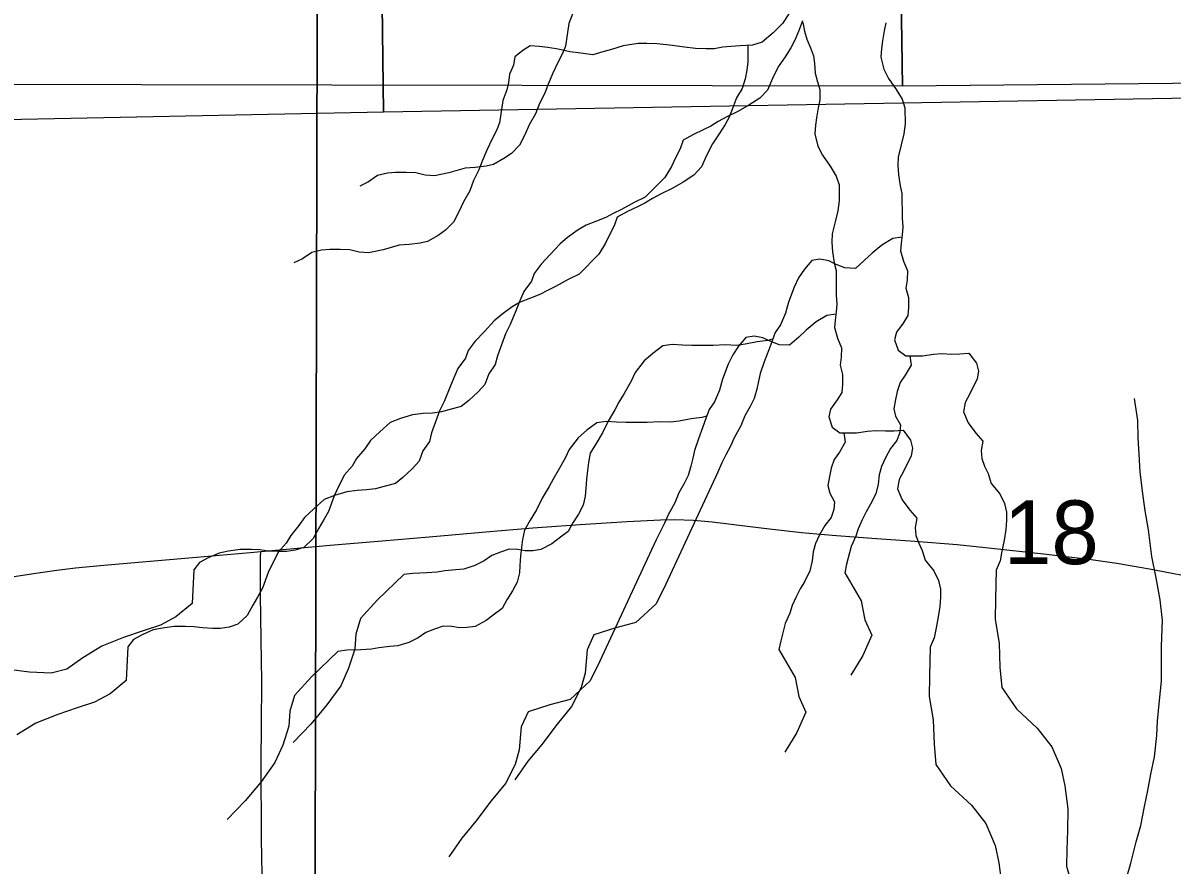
# Model space of a CAD drawing. Extents: x -21.1 to 50.3, y -4.9 to 22.1.
# Drawn here: x 5.252 to 6.007, y 14.386 to 14.939 of the extents above; entities that cross this region are included whole.
import ezdxf

# ---------------------------------------------------------------- set-up
doc = ezdxf.new("R2010")
doc.units = 0
for name, color, linetype in [('GM_X_Minor_River', 7, 'Continuous'), ('GM_X_Section', 7, 'Continuous'), ('GM_X_Section_Text', 7, 'Continuous'), ('GM_X_Township_Road', 7, 'Continuous')]:
    doc.layers.add(name, color=color, linetype=linetype)

msp = doc.modelspace()

# ---------------------------------------------------------------- linework, layer by layer
at = {"layer": 'GM_X_Minor_River'}
for points in [[(5.75504, 14.94471), (5.75088, 14.93822), (5.74483, 14.93211), (5.73763, 14.92599), (5.73117, 14.92406), (5.72318, 14.92363), (5.71709, 14.92322), (5.71177, 14.92281), (5.70606, 14.92164), (5.70073, 14.92161), (5.69388, 14.92195), (5.68665, 14.92267), (5.67865, 14.92377), (5.66874, 14.92485), (5.66189, 14.9252), (5.65618, 14.92516), (5.64629, 14.92359), (5.63869, 14.92127), (5.63299, 14.91972), (5.62653, 14.91778), (5.61853, 14.91888), (5.6113, 14.9196), (5.60367, 14.92145), (5.59681, 14.92256), (5.5911, 14.92328), (5.58539, 14.92363), (5.58046, 14.92056), (5.57515, 14.91636), (5.57442, 14.91104), (5.57179, 14.90494), (5.57106, 14.89962), (5.56995, 14.89468), (5.56732, 14.88782), (5.56512, 14.873), (5.56324, 14.86805), (5.56061, 14.86309), (5.55685, 14.8551), (5.55384, 14.84786), (5.55159, 14.84215), (5.5482, 14.83529), (5.54558, 14.82844), (5.54143, 14.8212), (5.53842, 14.81473), (5.53504, 14.80787), (5.52974, 14.80252), (5.52481, 14.79907), (5.51798, 14.79524), (5.51304, 14.79407), (5.50581, 14.79327), (5.49934, 14.79286), (5.4887, 14.78976), (5.47919, 14.78781), (5.4731, 14.78815), (5.467, 14.78964), (5.46053, 14.78998), (5.45368, 14.78994), (5.44835, 14.78954), (5.44189, 14.78798), (5.43583, 14.78377), (5.43013, 14.78107)], [(5.61324, 14.94519), (5.61061, 14.93834), (5.60841, 14.92351), (5.60653, 14.91856), (5.6039, 14.91361), (5.60014, 14.90561), (5.59713, 14.89838), (5.59488, 14.89267), (5.59149, 14.88581), (5.58887, 14.87896), (5.58472, 14.87172), (5.58171, 14.86524), (5.57833, 14.85839), (5.57302, 14.85304), (5.5681, 14.84959), (5.56127, 14.84575), (5.55633, 14.84459), (5.5491, 14.84379), (5.54263, 14.84337), (5.53199, 14.84027), (5.52248, 14.83832), (5.51639, 14.83867), (5.51029, 14.84015), (5.50382, 14.8405), (5.49697, 14.84046), (5.49164, 14.84005), (5.48518, 14.83849), (5.47911, 14.83428), (5.47342, 14.83159)], [(5.764, 14.93995), (5.76137, 14.93309), (5.75912, 14.92739), (5.75648, 14.92243), (5.75271, 14.91633), (5.74818, 14.90985), (5.74442, 14.90223), (5.74103, 14.89462), (5.73611, 14.88927), (5.72891, 14.88467), (5.7217, 14.88045), (5.71449, 14.87699), (5.70879, 14.87392), (5.70386, 14.87086), (5.69893, 14.86855), (5.69247, 14.86548), (5.68565, 14.86164), (5.68377, 14.85593), (5.68114, 14.85098), (5.67813, 14.84451), (5.6736, 14.83726), (5.66073, 14.82427), (5.65352, 14.82081), (5.64517, 14.81621), (5.63986, 14.81352), (5.63493, 14.81084), (5.62885, 14.80852), (5.62201, 14.80583), (5.6167, 14.80276), (5.60988, 14.79778), (5.60495, 14.79357), (5.59852, 14.7867), (5.59247, 14.78021), (5.58793, 14.77411), (5.58606, 14.76916), (5.58115, 14.76229), (5.57852, 14.7562), (5.57589, 14.74973), (5.57213, 14.74059), (5.56912, 14.7345), (5.56388, 14.72003), (5.56239, 14.71432), (5.55823, 14.70822), (5.55561, 14.70137), (5.55107, 14.69641), (5.54501, 14.69068), (5.54008, 14.68685), (5.53438, 14.6853), (5.52716, 14.68336), (5.52107, 14.68257), (5.51499, 14.68215), (5.50814, 14.68135), (5.50016, 14.67903), (5.49332, 14.67633), (5.48651, 14.67022), (5.48045, 14.66449), (5.47667, 14.65915), (5.47138, 14.65266), (5.46836, 14.6477), (5.46345, 14.64198), (5.45968, 14.63474), (5.45667, 14.62827), (5.45292, 14.61799), (5.44953, 14.61227), (5.44651, 14.60694), (5.44275, 14.60008), (5.43669, 14.59435), (5.43099, 14.59241), (5.42529, 14.59162), (5.42034, 14.5916), (5.41348, 14.59194), (5.40777, 14.59266), (5.40244, 14.59302), (5.39483, 14.59297), (5.38722, 14.59179), (5.38114, 14.59062), (5.37392, 14.58754), (5.36823, 14.58447), (5.36445, 14.57951), (5.36332, 14.55749)], [(5.7642, 14.93906), (5.76538, 14.93337), (5.76693, 14.92806), (5.76924, 14.92237), (5.77118, 14.91706), (5.77197, 14.91213), (5.77238, 14.90567), (5.77394, 14.89998), (5.77549, 14.89505), (5.77553, 14.88822), (5.77442, 14.88289), (5.77331, 14.87643), (5.77258, 14.87149), (5.77223, 14.86579), (5.77417, 14.85782), (5.77725, 14.85176), (5.78224, 14.84457), (5.78608, 14.83813), (5.78802, 14.83244), (5.78808, 14.82181), (5.78735, 14.81535), (5.78549, 14.80812), (5.78363, 14.80013), (5.78328, 14.79481), (5.7837, 14.78836), (5.78488, 14.78114), (5.78605, 14.77621), (5.78614, 14.75988)], [(5.81882, 14.93873), (5.8177, 14.93341), (5.8166, 14.92694), (5.81586, 14.922), (5.81551, 14.9163), (5.81746, 14.90834), (5.82054, 14.90227), (5.82553, 14.89508), (5.82937, 14.88865), (5.83131, 14.88296), (5.83137, 14.87232), (5.83064, 14.86586), (5.82878, 14.85863), (5.82692, 14.85065), (5.82657, 14.84533), (5.82699, 14.83887), (5.82817, 14.83166), (5.82934, 14.82673), (5.82943, 14.81039)], [(5.72815, 14.9239), (5.72819, 14.91303), (5.72746, 14.9077), (5.72635, 14.902), (5.72448, 14.89553), (5.72071, 14.88943), (5.71808, 14.88258), (5.71583, 14.87687), (5.71319, 14.87192), (5.70942, 14.86582), (5.70489, 14.85933), (5.70113, 14.85172), (5.69774, 14.8441), (5.69283, 14.83875), (5.68562, 14.83416), (5.67841, 14.82994), (5.6712, 14.82648), (5.66551, 14.82341), (5.66057, 14.82034), (5.65564, 14.81804), (5.64919, 14.81496), (5.64236, 14.81112), (5.64048, 14.80542), (5.63785, 14.80046), (5.63484, 14.79399), (5.63031, 14.78675), (5.61744, 14.77376), (5.61023, 14.7703), (5.60188, 14.76569), (5.59657, 14.763), (5.59164, 14.76032), (5.58556, 14.758), (5.57872, 14.75531), (5.57341, 14.75224), (5.56659, 14.74726), (5.56166, 14.74306), (5.55523, 14.73618), (5.54918, 14.72969), (5.54464, 14.72359), (5.54277, 14.71864), (5.53786, 14.71178), (5.53523, 14.70568), (5.5326, 14.69921), (5.52885, 14.69007), (5.52584, 14.68398), (5.52059, 14.66951), (5.5191, 14.66381), (5.51494, 14.65771), (5.51232, 14.65086), (5.50778, 14.64589), (5.50172, 14.64016), (5.49679, 14.63633), (5.49109, 14.63478), (5.48387, 14.63284), (5.47778, 14.63205), (5.4717, 14.63164), (5.46485, 14.63084), (5.45687, 14.62851), (5.45003, 14.62582), (5.44322, 14.6197), (5.43716, 14.61397), (5.43338, 14.60863), (5.42809, 14.60214), (5.42507, 14.59719), (5.42016, 14.59146), (5.41639, 14.58422), (5.41338, 14.57775), (5.40963, 14.56747), (5.40624, 14.56175), (5.40322, 14.55642), (5.39946, 14.54956), (5.3934, 14.54383), (5.3877, 14.5419), (5.382, 14.54111), (5.37705, 14.54108), (5.37019, 14.54142), (5.36448, 14.54215), (5.35915, 14.5425), (5.35154, 14.54246), (5.34393, 14.54128), (5.33785, 14.5401), (5.33063, 14.53702), (5.32494, 14.53395), (5.32116, 14.52899), (5.32003, 14.50697)], [(5.82943, 14.81039), (5.82984, 14.8047), (5.82949, 14.79938), (5.82876, 14.79406), (5.82841, 14.78912), (5.83035, 14.78229), (5.83305, 14.77584), (5.8327, 14.76977), (5.83197, 14.76444), (5.83353, 14.75837), (5.83357, 14.75192), (5.83322, 14.74659), (5.8302, 14.74164), (5.82566, 14.73554), (5.82455, 14.73059), (5.82687, 14.72377), (5.83184, 14.72), (5.84288, 14.72006), (5.85011, 14.72124), (5.85543, 14.72165), (5.8619, 14.7213), (5.86723, 14.72133), (5.87332, 14.72175), (5.8783, 14.71531), (5.87948, 14.71), (5.87874, 14.70506), (5.87385, 14.69516), (5.87084, 14.68944), (5.86973, 14.68336), (5.87282, 14.67616), (5.8778, 14.66935), (5.8824, 14.66405), (5.88129, 14.65797), (5.8817, 14.65266), (5.88363, 14.64773), (5.88594, 14.6428), (5.88788, 14.63636), (5.89363, 14.62955), (5.89671, 14.62311), (5.89789, 14.61742), (5.89792, 14.6121), (5.89757, 14.60602), (5.89647, 14.59917), (5.89498, 14.59195), (5.89388, 14.58548), (5.89125, 14.57939), (5.89075, 14.56045)], [(5.82929, 14.79794), (5.82342, 14.79706), (5.81621, 14.79285), (5.80977, 14.78749), (5.80484, 14.78291), (5.79879, 14.77755), (5.79193, 14.7779), (5.78621, 14.78014), (5.78125, 14.7824), (5.77553, 14.7835), (5.77021, 14.78272), (5.76529, 14.77699), (5.76152, 14.77127), (5.75851, 14.76518), (5.75476, 14.75528), (5.75289, 14.74805), (5.74951, 14.74043), (5.74611, 14.73548), (5.74386, 14.72939), (5.74199, 14.72406), (5.73899, 14.71606), (5.73637, 14.70845), (5.73525, 14.70351), (5.73414, 14.69818), (5.73227, 14.69209), (5.72964, 14.68676), (5.72625, 14.68066), (5.72362, 14.67419), (5.71909, 14.66619), (5.71684, 14.66086), (5.71383, 14.65514), (5.71119, 14.64981), (5.70819, 14.64334), (5.67425, 14.57023)], [(5.78614, 14.75988), (5.78656, 14.75418), (5.7862, 14.74886), (5.78547, 14.74354), (5.78512, 14.7386), (5.78706, 14.73177), (5.78976, 14.72533), (5.78942, 14.71925), (5.78868, 14.71393), (5.79024, 14.70786), (5.79028, 14.7014), (5.78993, 14.69608), (5.78691, 14.69112), (5.78238, 14.68502), (5.78126, 14.68008), (5.78358, 14.67325), (5.78855, 14.66948), (5.79959, 14.66954), (5.80682, 14.67072), (5.81214, 14.67113), (5.81862, 14.67079), (5.82395, 14.67082), (5.83003, 14.67123), (5.83502, 14.6648), (5.83619, 14.65949), (5.83545, 14.65455), (5.83056, 14.64464), (5.82755, 14.63893), (5.82644, 14.63284), (5.82953, 14.62564), (5.83451, 14.61883), (5.83911, 14.61354), (5.838, 14.60746), (5.83841, 14.60214), (5.84034, 14.59721), (5.84266, 14.59229), (5.8446, 14.58584), (5.85034, 14.57903), (5.85342, 14.57259), (5.8546, 14.5669), (5.85463, 14.56158), (5.85428, 14.5555), (5.85318, 14.54866), (5.8517, 14.54143), (5.85059, 14.53497), (5.84796, 14.52888), (5.84746, 14.50993)], [(5.78601, 14.74743), (5.78013, 14.74655), (5.77292, 14.74233), (5.76648, 14.73698), (5.76156, 14.73239), (5.7555, 14.72704), (5.74864, 14.72738), (5.74292, 14.72963), (5.73796, 14.73188), (5.73224, 14.73299), (5.72692, 14.7322), (5.722, 14.72647), (5.71823, 14.72075), (5.71522, 14.71466), (5.71147, 14.70476), (5.7096, 14.69754), (5.70622, 14.68992), (5.70282, 14.68496), (5.70057, 14.67887), (5.6987, 14.67354), (5.6957, 14.66555), (5.69308, 14.65794), (5.69196, 14.65299), (5.69085, 14.64767), (5.68898, 14.64158), (5.68635, 14.63625), (5.68296, 14.63015), (5.68033, 14.62368), (5.67581, 14.61567), (5.67355, 14.61034), (5.67054, 14.60463), (5.66791, 14.5993), (5.6649, 14.59282), (5.63096, 14.51972)], [(5.74445, 14.73098), (5.74119, 14.73013), (5.73435, 14.72933), (5.72636, 14.72777), (5.72066, 14.72698), (5.71342, 14.72732), (5.70543, 14.7269), (5.69135, 14.72682), (5.68526, 14.72716), (5.6784, 14.7275), (5.67232, 14.72671), (5.66588, 14.72174), (5.66019, 14.71677), (5.65415, 14.70913), (5.65151, 14.70342), (5.64699, 14.69542), (5.6436, 14.6897), (5.64096, 14.68475), (5.63644, 14.67713), (5.63267, 14.66951), (5.62853, 14.66265), (5.62476, 14.65617), (5.62365, 14.65009), (5.62291, 14.64476), (5.62218, 14.63906), (5.62184, 14.63298), (5.62149, 14.62804), (5.62, 14.62195), (5.61698, 14.61624), (5.61321, 14.61052), (5.6102, 14.60481), (5.60527, 14.60098), (5.59958, 14.59677), (5.59238, 14.59293), (5.58705, 14.59214), (5.5821, 14.59211), (5.57715, 14.59285), (5.57144, 14.59319), (5.56574, 14.59126), (5.56004, 14.58895), (5.55511, 14.58551), (5.54904, 14.58243), (5.54182, 14.58011), (5.5365, 14.5797), (5.52927, 14.57891), (5.52433, 14.57812), (5.51747, 14.5777), (5.50834, 14.57727), (5.50226, 14.57648), (5.48514, 14.55984)], [(5.83451, 14.72001), (5.8353, 14.71394), (5.83153, 14.70746), (5.82813, 14.7025), (5.82626, 14.69679), (5.82515, 14.69147), (5.82404, 14.68538), (5.82521, 14.68045), (5.82829, 14.67477), (5.82793, 14.66983), (5.82606, 14.6645), (5.82191, 14.65916), (5.81851, 14.65307), (5.81588, 14.64735), (5.81439, 14.64203), (5.81366, 14.63594), (5.81218, 14.62948), (5.80879, 14.62262), (5.80577, 14.61767), (5.80314, 14.61233), (5.80051, 14.60662), (5.79901, 14.60167), (5.796, 14.59482), (5.79302, 14.58341), (5.79191, 14.5777), (5.80259, 14.55935)], [(5.97678, 14.37719), (5.9795, 14.38704), (5.98301, 14.40105), (5.98611, 14.41165), (5.98847, 14.42416), (5.99082, 14.43477), (5.99279, 14.44538), (5.99514, 14.45675), (5.99675, 14.47077), (5.99719, 14.48026), (5.99842, 14.4939), (5.99964, 14.50642), (5.99979, 14.52956), (6.00029, 14.54625), (5.99886, 14.55991), (5.9963, 14.57435), (5.99335, 14.5884), (5.99119, 14.60587), (5.989, 14.6184), (5.98718, 14.63131), (5.98575, 14.64384), (5.98507, 14.6556), (5.98438, 14.66623), (5.98408, 14.67762), (5.98189, 14.69204)], [(5.70116, 14.68046), (5.69791, 14.67961), (5.69106, 14.67882), (5.68307, 14.67725), (5.67737, 14.67646), (5.67013, 14.6768), (5.66214, 14.67638), (5.64806, 14.6763), (5.64197, 14.67665), (5.63512, 14.67699), (5.62903, 14.67619), (5.62259, 14.67122), (5.6169, 14.66625), (5.61086, 14.65862), (5.60823, 14.65291), (5.6037, 14.6449), (5.60031, 14.63919), (5.59767, 14.63423), (5.59315, 14.62661), (5.58938, 14.61899), (5.58524, 14.61213), (5.58147, 14.60565), (5.58036, 14.59957), (5.57963, 14.59425), (5.5789, 14.58855), (5.57855, 14.58247), (5.5782, 14.57752), (5.57671, 14.57144), (5.5737, 14.56572), (5.56992, 14.56), (5.56691, 14.55429), (5.56198, 14.55046), (5.5563, 14.54625), (5.54909, 14.54242), (5.54376, 14.54163), (5.53881, 14.5416), (5.53386, 14.54233), (5.52815, 14.54268), (5.52245, 14.54075), (5.51676, 14.53844), (5.51182, 14.53499), (5.50575, 14.53192), (5.49853, 14.5296), (5.49321, 14.52919), (5.48598, 14.52839), (5.48104, 14.5276), (5.47419, 14.52718), (5.46505, 14.52675), (5.45897, 14.52596), (5.44185, 14.50932)], [(5.79122, 14.6695), (5.79201, 14.66342), (5.78824, 14.65694), (5.78484, 14.65199), (5.78297, 14.64628), (5.78186, 14.64095), (5.78075, 14.63487), (5.78192, 14.62994), (5.785, 14.62426), (5.78465, 14.61932), (5.78277, 14.61399), (5.77862, 14.60865), (5.77523, 14.60255), (5.7726, 14.59684), (5.7711, 14.59151), (5.77038, 14.58543), (5.76889, 14.57896), (5.7655, 14.57211), (5.76248, 14.56715), (5.75985, 14.56182), (5.75722, 14.55611), (5.75572, 14.55116), (5.75271, 14.5443), (5.74973, 14.53289), (5.74862, 14.52719), (5.7593, 14.50884)], [(5.67425, 14.57023), (5.66791, 14.5573), (5.65474, 14.54507), (5.64152, 14.54156), (5.62718, 14.53691), (5.6227, 14.52702), (5.62129, 14.51184), (5.6187, 14.50234), (5.61235, 14.48978), (5.60297, 14.47834), (5.59284, 14.465), (5.58383, 14.45394), (5.57521, 14.44174)], [(5.36332, 14.55749), (5.35278, 14.54869), (5.3426, 14.54331), (5.33128, 14.53944), (5.31844, 14.53518), (5.3041, 14.52939), (5.29166, 14.52172), (5.28112, 14.51444), (5.27092, 14.51172), (5.25654, 14.51238), (5.2429, 14.51418)], [(5.48514, 14.55984), (5.47386, 14.54762), (5.47091, 14.53736), (5.47022, 14.5275), (5.46614, 14.51495), (5.46091, 14.50354), (5.45192, 14.49096), (5.4414, 14.47837), (5.42976, 14.46616)], [(5.80259, 14.55935), (5.80494, 14.54685), (5.80955, 14.53664), (5.80359, 14.52333), (5.79572, 14.51038)], [(5.89075, 14.56045), (5.89046, 14.54706), (5.8932, 14.53152), (5.89369, 14.5156), (5.89491, 14.50233), (5.90446, 14.48836), (5.91817, 14.47556), (5.92771, 14.46349), (5.93385, 14.44912), (5.9362, 14.43776), (5.93819, 14.4226), (5.93791, 14.40818), (5.93761, 14.39604), (5.9373, 14.38504), (5.94117, 14.37217), (5.94578, 14.36234), (5.95343, 14.3495), (5.95652, 14.33928), (5.9585, 14.3264), (5.96654, 14.31166), (5.97496, 14.29806), (5.97882, 14.28595), (5.97965, 14.27572)], [(5.63096, 14.51972), (5.62462, 14.50678), (5.61145, 14.49455), (5.59824, 14.49105), (5.58389, 14.4864), (5.57941, 14.47651), (5.578, 14.46132), (5.57541, 14.45182), (5.56906, 14.43927), (5.55968, 14.42782), (5.54955, 14.41448), (5.54054, 14.40342), (5.53192, 14.39122)], [(5.32003, 14.50697), (5.30949, 14.49818), (5.29931, 14.4928), (5.28799, 14.48893), (5.27515, 14.48467), (5.26081, 14.47888), (5.24838, 14.47121)], [(5.44185, 14.50932), (5.43058, 14.49711), (5.42762, 14.48685), (5.42693, 14.47698), (5.42285, 14.46444), (5.41763, 14.45302), (5.40863, 14.44044), (5.39812, 14.42786), (5.38647, 14.41564)], [(5.7593, 14.50884), (5.76166, 14.49634), (5.76626, 14.48613), (5.7603, 14.47281), (5.75244, 14.45986)], [(5.84746, 14.50993), (5.84717, 14.49654), (5.84992, 14.48101), (5.8504, 14.46508), (5.85162, 14.45182), (5.86117, 14.43785), (5.87488, 14.42504), (5.88442, 14.41297), (5.89056, 14.3986), (5.89291, 14.38724), (5.8949, 14.37208), (5.89462, 14.35767), (5.89432, 14.34553), (5.89402, 14.33453), (5.89788, 14.32166), (5.90249, 14.31183), (5.91014, 14.29898), (5.91324, 14.28876), (5.91521, 14.27588), (5.92325, 14.26115), (5.93167, 14.24755), (5.93553, 14.23544), (5.93636, 14.2252)]]:
    msp.add_lwpolyline(points, dxfattribs=at)
at = {"layer": 'GM_X_Section'}
for points in [[(5.47621, 15.91802), (5.48909, 14.88008), (4.51635, 14.86043), (4.49511, 15.90479)], [(4.81833, 15.90809), (5.80373, 15.91699), (5.82059, 15.51878), (5.82959, 14.89726), (4.83046, 14.89886)], [(6.50469, 15.92066), (6.49861, 14.89749), (5.48909, 14.88008), (5.47621, 15.91802), (5.53343, 15.91957)], [(5.80373, 15.91699), (6.81532, 15.92194), (6.82749, 14.90702), (5.82959, 14.89726), (5.82059, 15.51878)], [(4.4455, 15.10201), (5.4459, 15.12082), (5.44344, 14.11411), (4.44387, 14.10477)], [(5.4459, 15.12082), (6.41284, 15.11937), (6.41343, 14.11604), (5.44344, 14.11411)]]:
    msp.add_lwpolyline(points, close=True, dxfattribs=at)
at = {"layer": 'GM_X_Township_Road'}
for points in [[(5.40843, 14.59165), (5.454, 14.59582), (5.48807, 14.59853), (5.51901, 14.6012), (5.55612, 14.60463), (5.58709, 14.60707), (5.61806, 14.60939), (5.64906, 14.61139), (5.67077, 14.61245), (5.68008, 14.61254), (5.69248, 14.61211), (5.70485, 14.61105), (5.73876, 14.60691), (5.76345, 14.60414), (5.78361, 14.6024), (5.80948, 14.60043), (5.83778, 14.59834), (5.86565, 14.59622), (5.88418, 14.59421), (5.9243, 14.58978), (5.95206, 14.58669), (5.97048, 14.58408), (5.99187, 14.58034), (6.02839, 14.57319)], [(5.238, 14.57401), (5.25935, 14.57712), (5.27463, 14.57941), (5.28694, 14.58094), (5.30548, 14.58273), (5.36118, 14.58751), (5.40158, 14.59103), (5.40843, 14.59165)], [(5.40824, 14.35611), (5.40936, 14.35861), (5.40971, 14.36129), (5.40962, 14.36604), (5.40954, 14.36967), (5.40928, 14.37796), (5.40905, 14.39244), (5.40902, 14.40173), (5.40881, 14.45456), (5.40884, 14.4763), (5.40904, 14.50731), (5.40894, 14.51971), (5.40823, 14.56318), (5.40836, 14.58802), (5.40843, 14.59165)]]:
    msp.add_lwpolyline(points, dxfattribs=at)

# ---------------------------------------------------------------- texts
at = {"layer": 'GM_X_Section_Text'}
msp.add_text('18', height=0.041856, rotation=0.00001, dxfattribs=at).set_placement((5.89628, 14.58332))

doc.saveas('drawing.dxf')
